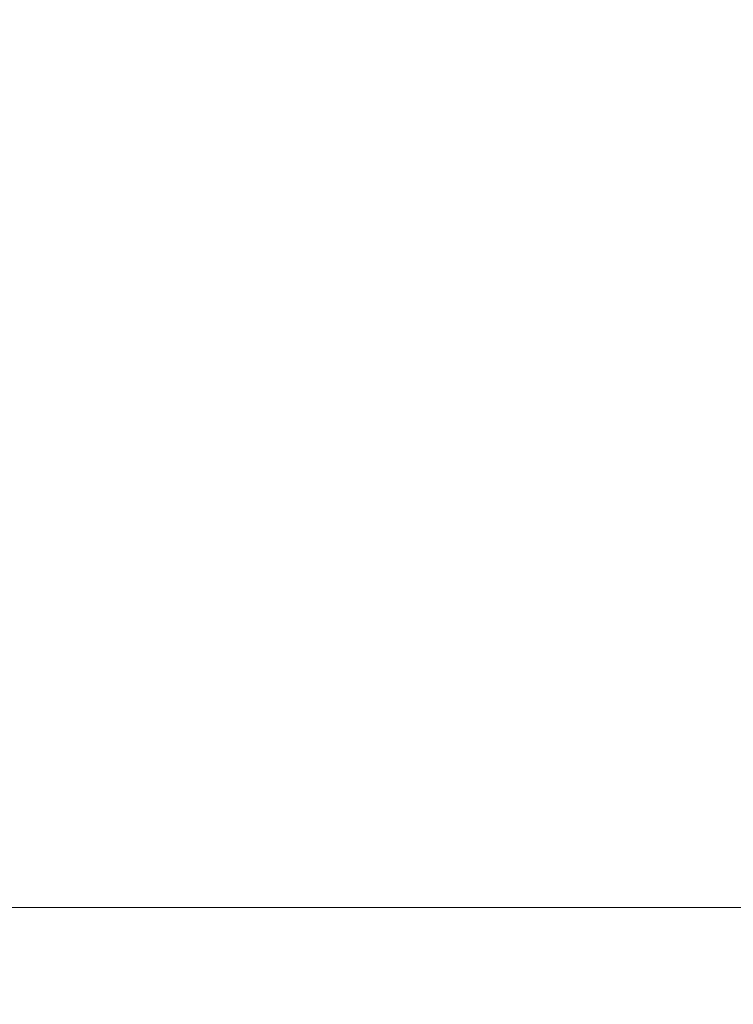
# Model space of a CAD drawing. Header units: millimetres. Extents: x -3490 to 61924, y -72580 to 6847.
# Tile 609 of 656: x 24773 to 25058, y -17119 to -16726. Entities that reach past the tile are written whole.
import ezdxf

# ---------------------------------------------------------------- set-up
doc = ezdxf.new("R2010")
doc.units = ezdxf.units.MM
doc.layers.add('COTAS_P', color=1, linetype='Continuous', lineweight=0)
doc.dimstyles.new('R19_100', dxfattribs={"dimtxt": 250, "dimasz": 150, "dimexe": 150, "dimexo": 80, "dimgap": 100, "dimtad": 1, "dimtih": 1, "dimtoh": 1, "dimdsep": 46, "dimcen": 0.09, "dimadec": 0, "dimazin": 0, "dimtfac": 1, "dimtdec": 4, "dimtofl": 0, "dimtmove": 0, "dimatfit": 3, "dimfxl": 1, "dimtolj": 1, "dimtzin": 0, "dimarcsym": 0})

# ---------------------------------------------------------------- blocks, each defined once
blk = doc.blocks.new('DIM_R29_37')
at = {"layer": 'COTAS_P'}
for p, q in [((24250.07, -17080), (24400.07, -17035)), ((26750.07, -17080), (26600.07, -17035)), ((24250.07, -17980), (24250.07, -17080)), ((24250.07, -17080), (26750.07, -17080)), ((24250.07, -17080), (24400.07, -17125)), ((26750.07, -17080), (26600.07, -17125)), ((26750.07, -17980), (26750.07, -17080))]:
    blk.add_line(p, q, dxfattribs=at)
blk.add_text('2500 P', height=250, dxfattribs=at).set_placement((25500.07, -16980))

msp = doc.modelspace()

# ---------------------------------------------------------------- dimensions: what is measured, and where the dimension line sits
at = {"layer": 'COTAS_P'}
dim = msp.add_aligned_dim(p1=(24250.067, -17980), p2=(26750.067, -17980), distance=900, text='<> P', dimstyle='R19_100', dxfattribs=at)
dim.commit()
dim.dimension.update_dxf_attribs({"geometry": 'DIM_R29_37', "text_midpoint": (25500.067, -17080)})

doc.saveas('drawing.dxf')
